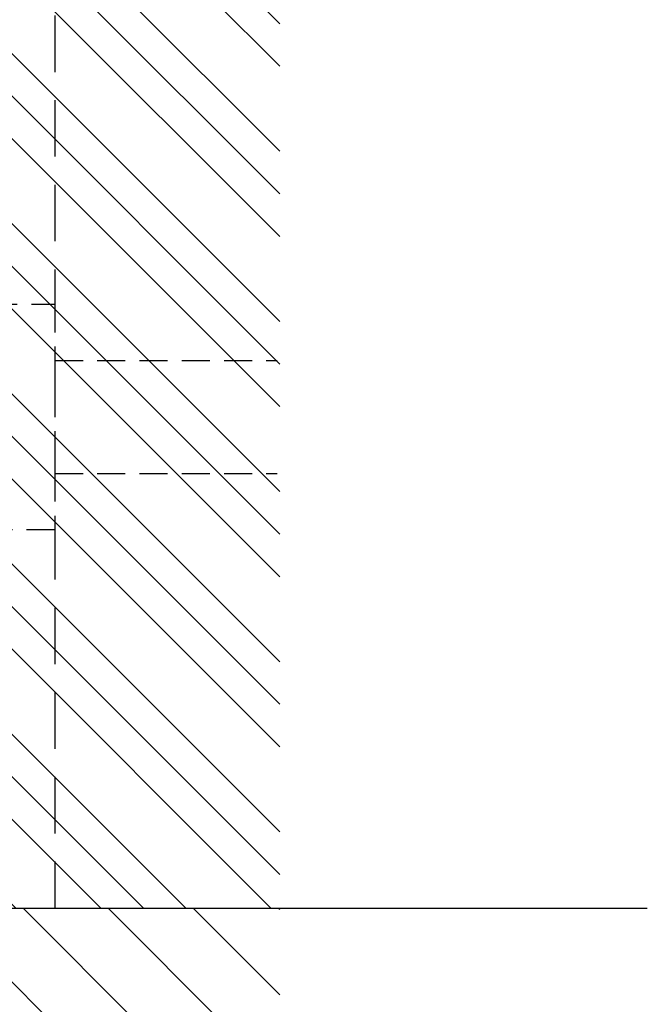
# Model space of a CAD drawing. Header units: millimetres. Extents: x -33711 to 550618, y -222428 to 596511.
# Tile 449 of 656: x 490225 to 493564, y -45223 to -39986. Entities that reach past the tile are written whole.
import ezdxf

# ---------------------------------------------------------------- set-up
doc = ezdxf.new("R2010")
doc.units = ezdxf.units.MM
doc.linetypes.add('DASHED', pattern=[4.5, 3, -1.5])
doc.layers.add('IN_C_CARKOVANA', color=7, linetype='DASHED')
doc.layers.add('IN_TEXT', color=7, linetype='Continuous')
doc.layers.add('IN_SRAFY', color=8, linetype='Continuous', lineweight=9)

msp = doc.modelspace()

# ---------------------------------------------------------------- hatches: boundary and pattern name
at = {"layer": 'IN_SRAFY'}
h = msp.add_hatch(dxfattribs=at)
h.set_pattern_fill('ZEM_PUVODNI', color=256, scale=160, angle=90, pattern_type=2)
h.set_pattern_definition([(135, (379573.05, -324631.56), (-452.5483, -452.5483), []), (135, (379573.05, -324405.3), (-452.5483, -452.5483), []), (135, (379573.05, -324179), (-452.5483, -452.5483), [])])
h.paths.add_polyline_path([(489911.96194, -44714.26812), (491608.06941, -44714.26812), (491608.06941, -33688.73241), (489911.96194, -33688.73241), (489911.96194, -35614.26664), (490411.96194, -35614.26664), (490411.96194, -35914.26664), (489911.96194, -35914.26664)])
h = msp.add_hatch(dxfattribs=at)
h.set_pattern_fill('ZEM_OBECNE', color=256, scale=160, angle=90, pattern_type=2)
h.set_pattern_definition([(135, (112632.74, -186628.15), (-226.27417, -226.27417), [])])
h.paths.add_polyline_path([(489011.96194, -45640.85174), (491608.06941, -45640.85174), (491608.06941, -44714.26744), (489011.96194, -44714.26744)])

# ---------------------------------------------------------------- linework, layer by layer
at = {"layer": 'IN_C_CARKOVANA', "ltscale": 100}
msp.add_line((490411.96194, -35914.26664), (490411.96194, -44714.26812), dxfattribs=at)
at = {"layer": 'IN_C_CARKOVANA', "ltscale": 50}
for p, q in [((490411.96194, -41799.26576), (491594.22357, -41799.26576)), ((490411.96194, -42399.26576), (491594.22357, -42399.26576))]:
    msp.add_line(p, q, dxfattribs=at)
msp.add_lwpolyline([(489611.96194, -42699.26576), (489611.96194, -41499.26576), (490411.96194, -41499.26576), (490411.96194, -42699.26576)], close=True, dxfattribs=at)
at = {"layer": 'IN_TEXT'}
msp.add_line((493563.57434, -44714.26812), (484422.76355, -44714.26812), dxfattribs=at)

doc.saveas('drawing.dxf')
